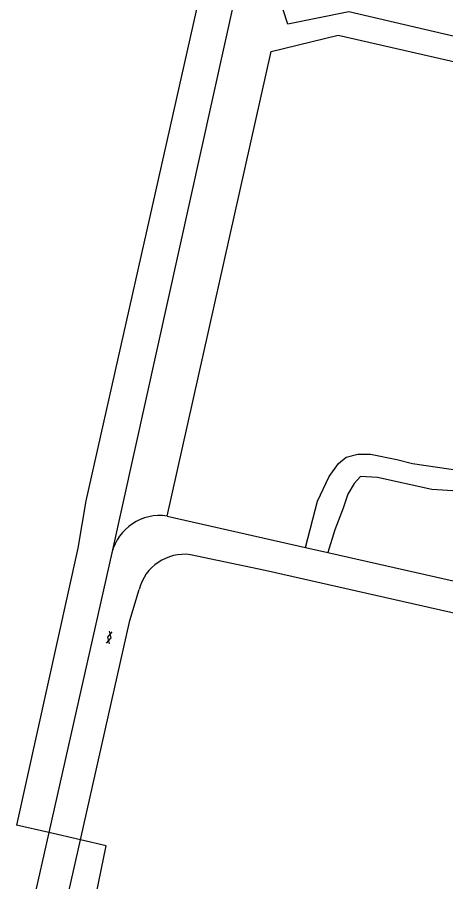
# Model space of a CAD drawing. Extents: x 124000 to 129000, y 395500 to 397503.
# Drawn here: x 127956 to 128024.8, y 397083.8 to 397222.4 of the extents above; entities that cross this region are included whole.
import ezdxf

# ---------------------------------------------------------------- set-up
doc = ezdxf.new("R2010")
doc.units = 0
for name, color, linetype in [('gg-afsc-hekwerk', 7, 'Continuous'), ('gg-knt-onverhard', 7, 'Continuous'), ('gg-knt-verharding', 7, 'Continuous'), ('gt-symb-gesloten verharding', 7, 'Continuous')]:
    doc.layers.add(name, color=color, linetype=linetype)

# ---------------------------------------------------------------- blocks, each defined once
blk = doc.blocks.new('gt0-GESVH1')
at = {"layer": 'gt-symb-gesloten verharding'}
for p, q in [((-0.99, -0.26), (0.01, 0.24)), ((0.01, -0.26), (-0.99, 0.24)), ((0.01, 0.24), (1.01, -0.26)), ((1.01, 0.24), (0.01, -0.26))]:
    blk.add_line(p, q, dxfattribs=at)

msp = doc.modelspace()

# ---------------------------------------------------------------- linework, layer by layer
at = {"layer": 'gg-afsc-hekwerk'}
for p, q in [((127965.71, 397137.27), (127955.86, 397092.84)), ((127961.06, 397091.65), (127955.86, 397092.84)), ((127966.14, 397090.49), (127961.06, 397091.65))]:
    msp.add_line(p, q, dxfattribs=at)
for points in [[(128000, 397290.93), (127985.61, 397227.57), (127967, 397144.88), (127965.71, 397137.27)], [(127962.62, 397052.28), (127970.3, 397089.54), (127966.14, 397090.49)]]:
    msp.add_lwpolyline(points, dxfattribs=at)
at = {"layer": 'gg-knt-onverhard'}
msp.add_line((128010.36, 397313.41), (127971.21, 397136.54), dxfattribs=at)
for points in [[(128118.57, 397197.81), (128009.26, 397223.3), (127999.43, 397221.34), (127998.68, 397223.62), (128013.02, 397289.62)], [(127980.06, 397142.42), (127996.76, 397216.94), (128007.54, 397219.57), (128116.68, 397194.65)], [(128002.26, 397137.4), (128004.2, 397144.84), (128006.07, 397148.78), (128007.57, 397150.84), (128008.79, 397151.87), (128010.66, 397152.34), (128012.73, 397152.34), (128016.94, 397151.49), (128019.47, 397150.84), (128029.31, 397149.43)], [(128031.89, 397146.1), (128022.56, 397146.71), (128013.85, 397148.59), (128011.13, 397148.78), (128010.1, 397147.65), (128009.07, 397145.96), (128008.32, 397143.71), (128007.01, 397140.24), (128005.87, 397136.58)]]:
    msp.add_lwpolyline(points, dxfattribs=at)
at = {"layer": 'gg-knt-verharding'}
for p, q in [((127980.06, 397142.42), (128002.26, 397137.4)), ((128002.26, 397137.4), (128005.87, 397136.58)), ((127971.21, 397136.54), (127961.06, 397091.65)), ((127961.06, 397091.65), (127956.11, 397069.78)), ((127961.2, 397068.55), (127966.14, 397090.49))]:
    msp.add_line(p, q, dxfattribs=at)
for points in [[(128097.67, 397110.62), (128052.12, 397120.99), (127995.79, 397133.68), (127983.81, 397136.23)], [(128005.87, 397136.58), (128041.62, 397128.49), (128043.02, 397128.31)], [(127966.14, 397090.49), (127974.1, 397125.67), (127975.57, 397130.66)]]:
    msp.add_lwpolyline(points, dxfattribs=at)
for centre, radius, start, end in [((127978.89, 397134.57), 7.94, 81.5609, 165.6399), ((127982.86, 397128.74), 7.55, 82.8217, 165.3091)]:
    msp.add_arc(centre, radius, start, end, dxfattribs=at)

# ---------------------------------------------------------------- block references
at = {"layer": 'gt-symb-gesloten verharding', "rotation": 76.88085536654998}
msp.add_blockref('gt0-GESVH1', (127970.76, 397122.94), dxfattribs=at)

doc.saveas('drawing.dxf')
